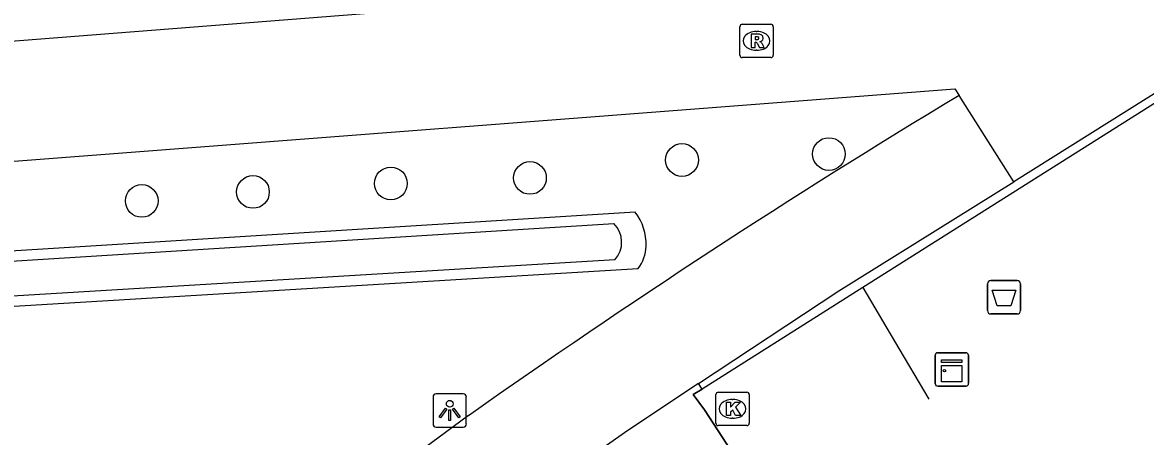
# Model space of a CAD drawing. Extents: x 157321 to 158827, y 386650 to 388532.
# Drawn here: x 158147.91 to 158181.51, y 388109.67 to 388122.05 of the extents above; entities that cross this region are included whole.
import ezdxf

# ---------------------------------------------------------------- set-up
doc = ezdxf.new("R2010")
doc.units = 0
for name, color, linetype in [('IMGEO_Afvalbak', 7, 'Continuous'), ('IMGEO_Boom', 7, 'Continuous'), ('IMGEO_Groenvoorziening', 7, 'Continuous'), ('IMGEO_Hek', 7, 'Continuous'), ('IMGEO_Kast', 7, 'Continuous'), ('IMGEO_Kolk', 7, 'Continuous'), ('IMGEO_Lichtpunt', 7, 'Continuous'), ('IMGEO_Rijbaan_lokaal_open', 7, 'Continuous'), ('IMGEO_Rioolput', 7, 'Continuous'), ('IMGEO_Voetpad_open', 7, 'Continuous'), ('IMGEO_Waterloop', 7, 'Continuous')]:
    doc.layers.add(name, color=color, linetype=linetype)

msp = doc.modelspace()

# ---------------------------------------------------------------- linework, layer by layer
at = {"layer": 'IMGEO_Afvalbak'}
for p, q in [((158176.782, 388113.434), (158176.782, 388114.234)), ((158176.782, 388114.234), (158176.782, 388113.434)), ((158176.882, 388114.334), (158177.672, 388114.334)), ((158177.672, 388114.334), (158176.882, 388114.334)), ((158177.772, 388114.234), (158177.772, 388113.434)), ((158177.772, 388113.434), (158177.772, 388114.234)), ((158177.672, 388113.334), (158176.882, 388113.334)), ((158176.882, 388113.334), (158177.672, 388113.334))]:
    msp.add_line(p, q, dxfattribs=at)
msp.add_lwpolyline([(158176.925, 388114.048), (158177.629, 388114.048), (158177.48, 388113.578), (158177.074, 388113.578), (158176.925, 388114.048)], dxfattribs=at)
for centre, start, end in [((158176.882, 388114.234), 90, 180), ((158176.882, 388114.234), 90, 180), ((158177.672, 388114.234), 0, 90), ((158177.672, 388114.234), 360, 90), ((158176.882, 388113.434), 180, 270), ((158176.882, 388113.434), 180, 270), ((158177.672, 388113.434), 270, 0), ((158177.672, 388113.434), 270, 0)]:
    msp.add_arc(centre, 0.1, start, end, dxfattribs=at)
at = {"layer": 'IMGEO_Boom'}
for centre in [(158172.039, 388118.118), (158167.643, 388117.939), (158163.095, 388117.402), (158158.932, 388117.238), (158154.807, 388116.983), (158151.479, 388116.715)]:
    msp.add_circle(centre, 0.489, dxfattribs=at)
at = {"layer": 'IMGEO_Groenvoorziening'}
msp.add_lwpolyline([(158166.242, 388116.38), (158118.324, 388113.389), (158118.57, 388111.812), (158166.334, 388114.691)], dxfattribs=at)
for centre, radius, start, end in [((158165.035, 388115.436), 1.533, 357.3994, 38.0407), ((158165.337, 388115.411), 1.23, 324.1597, 357.9042)]:
    msp.add_arc(centre, radius, start, end, dxfattribs=at)
at = {"layer": 'IMGEO_Hek'}
for points in [[(158185.111, 388121.734), (158173.058, 388114.128)], [(158173.058, 388114.128), (158168.242, 388111.089)], [(158173.058, 388114.128), (158174.004, 388112.524), (158175.027, 388110.79)], [(158168.242, 388111.089), (158167.978, 388110.922), (158168.312, 388110.465), (158171.318, 388105.855)]]:
    msp.add_lwpolyline(points, dxfattribs=at)
at = {"layer": 'IMGEO_Kast'}
for p, q in [((158175.291, 388112.176), (158176.132, 388112.176)), ((158176.132, 388112.176), (158175.291, 388112.176)), ((158175.216, 388111.251), (158175.216, 388112.092)), ((158175.216, 388112.092), (158175.216, 388111.251)), ((158176.216, 388112.101), (158176.216, 388111.26)), ((158176.216, 388111.26), (158176.216, 388112.101)), ((158176.141, 388111.176), (158175.3, 388111.176)), ((158175.3, 388111.176), (158176.141, 388111.176))]:
    msp.add_line(p, q, dxfattribs=at)
for points in [[(158175.411, 388111.966), (158176.011, 388111.966), (158176.011, 388111.881), (158175.411, 388111.881), (158175.411, 388111.966)], [(158175.411, 388111.791), (158176.011, 388111.791), (158176.011, 388111.302), (158175.411, 388111.302), (158175.411, 388111.791)]]:
    msp.add_lwpolyline(points, dxfattribs=at)
msp.add_circle((158175.495, 388111.64), 0.0377, dxfattribs=at)
for centre, start, end in [((158175.294, 388112.098), 92.4484, 184.2845), ((158175.294, 388112.098), 92.4484, 184.2845), ((158176.138, 388112.098), 2.4484, 94.2845), ((158176.138, 388112.098), 2.4484, 94.2845), ((158175.294, 388111.254), 182.4484, 274.2845), ((158175.294, 388111.254), 182.4484, 274.2845), ((158176.138, 388111.254), 272.4484, 4.2845), ((158176.138, 388111.254), 272.4484, 4.2845)]:
    msp.add_arc(centre, 0.0779, start, end, dxfattribs=at)
at = {"layer": 'IMGEO_Kolk'}
for p, q in [((158168.655, 388110.07), (158168.655, 388110.922)), ((158168.73, 388110.996), (158169.582, 388110.996)), ((158169.656, 388110.922), (158169.656, 388110.07)), ((158169.143, 388110.776), (158169.168, 388110.776)), ((158169.166, 388110.216), (158169.141, 388110.216)), ((158169.582, 388109.996), (158168.73, 388109.996))]:
    msp.add_line(p, q, dxfattribs=at)
for points in [[(158168.655, 388110.07), (158168.655, 388110.922)], [(158168.73, 388110.996), (158169.582, 388110.996)], [(158169.656, 388110.922), (158169.656, 388110.07)], [(158168.976, 388110.696), (158169.099, 388110.696), (158169.099, 388110.545), (158169.229, 388110.696), (158169.393, 388110.696), (158169.247, 388110.545), (158169.4, 388110.296), (158169.248, 388110.296), (158169.163, 388110.46), (158169.099, 388110.393), (158169.099, 388110.296), (158168.976, 388110.296), (158168.976, 388110.696)], [(158169.582, 388109.996), (158168.73, 388109.996)]]:
    msp.add_lwpolyline(points, dxfattribs=at)
for centre, start, end in [((158168.732, 388110.92), 91.552, 178.448), ((158168.732, 388110.92), 91.552, 178.448), ((158169.58, 388110.92), 1.552, 88.448), ((158169.58, 388110.92), 1.552, 88.448), ((158168.732, 388110.072), 181.552, 268.448), ((158168.732, 388110.072), 181.552, 268.448), ((158169.58, 388110.072), 271.552, 358.448), ((158169.58, 388110.072), 271.552, 358.448)]:
    msp.add_arc(centre, 0.0765, start, end, dxfattribs=at)
for centre, major_axis, ratio, start_param, end_param in [((158169.142, 388110.496), (-0.387, 0.002), 0.722429, 4.712389, 7.853982), ((158169.167, 388110.496), (-0.39, 0.002), 0.717154, 1.570796, 4.712389)]:
    msp.add_ellipse(centre, major_axis=major_axis, ratio=ratio, start_param=start_param, end_param=end_param, dxfattribs=at)
at = {"layer": 'IMGEO_Lichtpunt'}
for p, q in [((158160.194, 388110.852), (158160.194, 388110.045)), ((158160.194, 388110.852), (158160.194, 388110.045)), ((158161.096, 388110.947), (158160.288, 388110.947)), ((158161.096, 388110.947), (158160.288, 388110.947)), ((158161.19, 388110.045), (158161.19, 388110.852)), ((158161.19, 388110.045), (158161.19, 388110.852)), ((158160.288, 388109.951), (158161.096, 388109.951)), ((158160.288, 388109.951), (158161.096, 388109.951))]:
    msp.add_line(p, q, dxfattribs=at)
for points in [[(158160.568, 388110.516), (158160.607, 388110.488), (158160.419, 388110.226), (158160.381, 388110.253), (158160.568, 388110.516)], [(158160.78, 388110.488), (158160.818, 388110.515), (158161.005, 388110.253), (158160.966, 388110.225), (158160.78, 388110.488)], [(158160.67, 388110.468), (158160.717, 388110.468), (158160.717, 388110.146), (158160.67, 388110.146), (158160.67, 388110.468)]]:
    msp.add_lwpolyline(points, dxfattribs=at)
msp.add_circle((158160.693, 388110.65), 0.0994, dxfattribs=at)
for centre, start, end in [((158160.288, 388110.852), 90, 180), ((158160.288, 388110.852), 90, 180), ((158161.096, 388110.852), 0, 90), ((158161.096, 388110.852), 0, 90), ((158160.288, 388110.045), 180, 270), ((158160.288, 388110.045), 180, 270), ((158161.096, 388110.045), 270, 0), ((158161.096, 388110.045), 270, 360)]:
    msp.add_arc(centre, 0.0946, start, end, dxfattribs=at)
at = {"layer": 'IMGEO_Rijbaan_lokaal_open'}
for points in [[(158141.718, 388121.031), (158142.715, 388121.11), (158170.626, 388123.308), (158175.829, 388126.578)], [(158184.901, 388121.885), (158177.569, 388117.287)], [(158114.583, 388115.364), (158175.805, 388120.067), (158175.932, 388119.872)], [(158177.569, 388117.287), (158175.932, 388119.872)]]:
    msp.add_lwpolyline(points, dxfattribs=at)
at = {"layer": 'IMGEO_Rioolput'}
for p, q in [((158169.373, 388121.075), (158169.373, 388121.927)), ((158169.448, 388122.001), (158170.3, 388122.001)), ((158170.374, 388121.927), (158170.374, 388121.075)), ((158169.861, 388121.781), (158169.886, 388121.781)), ((158170.3, 388121.001), (158169.448, 388121.001)), ((158169.884, 388121.221), (158169.859, 388121.221))]:
    msp.add_line(p, q, dxfattribs=at)
for points in [[(158169.373, 388121.075), (158169.373, 388121.927)], [(158169.448, 388122.001), (158170.3, 388122.001)], [(158170.374, 388121.927), (158170.374, 388121.075)], [(158169.962, 388121.699), (158169.71, 388121.701), (158169.71, 388121.301)], [(158169.888, 388121.62), (158169.834, 388121.62), (158169.834, 388121.539)], [(158169.71, 388121.301), (158169.834, 388121.301), (158169.834, 388121.463), (158169.845, 388121.463)], [(158169.834, 388121.539), (158169.886, 388121.539)], [(158169.892, 388121.434), (158169.963, 388121.301), (158170.103, 388121.301), (158170.038, 388121.427)], [(158170.3, 388121.001), (158169.448, 388121.001)]]:
    msp.add_lwpolyline(points, dxfattribs=at)
for centre, radius, start, end in [((158169.45, 388121.925), 0.0765, 91.552, 178.448), ((158169.45, 388121.925), 0.0765, 91.552, 178.448), ((158170.298, 388121.925), 0.0765, 1.552, 88.448), ((158170.298, 388121.925), 0.0765, 1.552, 88.448), ((158169.894, 388121.524), 0.0964, 77.0061, 93.1865), ((158169.908, 388121.581), 0.0378, 276.6634, 79.6772), ((158169.961, 388121.589), 0.109, 350.3612, 89.416), ((158169.844, 388121.41), 0.0533, 26.0293, 88.6989), ((158169.87, 388121.728), 0.19, 274.7715, 282.9687), ((158169.959, 388121.589), 0.112, 277.5842, 350.9817), ((158169.943, 388121.374), 0.108, 29.5134, 73.7905), ((158169.45, 388121.077), 0.0765, 181.552, 268.448), ((158169.45, 388121.077), 0.0765, 181.552, 268.448), ((158170.298, 388121.077), 0.0765, 271.552, 358.448), ((158170.298, 388121.077), 0.0765, 271.552, 358.448)]:
    msp.add_arc(centre, radius, start, end, dxfattribs=at)
for centre, major_axis, ratio, start_param, end_param in [((158169.86, 388121.501), (-0.387, 0.002), 0.722429, 4.712389, 7.853982), ((158169.885, 388121.501), (-0.39, 0.002), 0.717154, 1.570796, 4.712389)]:
    msp.add_ellipse(centre, major_axis=major_axis, ratio=ratio, start_param=start_param, end_param=end_param, dxfattribs=at)
at = {"layer": 'IMGEO_Voetpad_open'}
for points in [[(158168.14, 388111.251), (158172.333, 388114.026), (158177.569, 388117.287)], [(158168.14, 388111.251), (158166.026, 388109.851), (158162.621, 388107.452)], [(158171.403, 388105.724), (158171.318, 388105.855), (158168.312, 388110.465), (158167.978, 388110.922), (158168.242, 388111.089), (158168.14, 388111.251)], [(158161.253, 388110.293), (158156.33, 388106.659), (158151.468, 388102.98), (158147.25, 388099.577)]]:
    msp.add_lwpolyline(points, dxfattribs=at)
msp.add_arc((158304.278, 387907.156), 248.436, 121.10543, 125.14868, dxfattribs=at)
at = {"layer": 'IMGEO_Waterloop'}
msp.add_lwpolyline([(158165.635, 388114.949), (158118.824, 388112.128), (158118.671, 388113.11), (158165.602, 388116.039)], dxfattribs=at)
msp.add_arc((158165.051, 388115.477), 0.787, 317.9145, 45.5537, dxfattribs=at)

doc.saveas('drawing.dxf')
